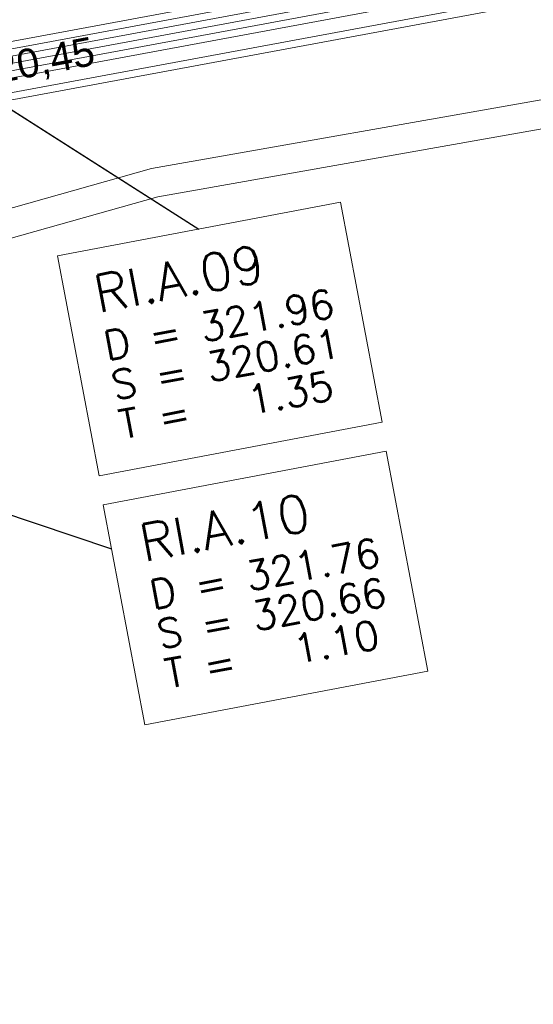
# Model space of a CAD drawing. Header units: metres. Extents: x -502 to 161, y -108 to 174.
# Tile 403 of 656: x -115.4 to -111.83, y -33.01 to -26.18. Entities that reach past the tile are written whole.
import ezdxf

# ---------------------------------------------------------------- set-up
doc = ezdxf.new("R2010")
doc.units = ezdxf.units.M
doc.header["$LTSCALE"] = 0.1
for name, color, linetype in [('BRI31-005.05-5p02-Koordinierung Lageplan 4. BA ZOB West 2022-06-15', 7, 'Continuous'), ('BRI31-005.06-5f07-Koordinierung Lageplan 4. BA ZOB Fernbusbahnh', 7, 'Continuous'), ('BRI32-005.02-5f05-Koordinierung Schemaplan 4 BA ZOB Teilbereich', 7, 'Continuous'), ('BRI32-005.03-5f06-Koordinierung Schemaplan 4 BA ZOB Teilbereich 2 Ost - Bahnhofsallee 2023-01-21', 7, 'Continuous')]:
    doc.layers.add(name, color=color, linetype=linetype)
doc.styles.add('Arial', font='arial.ttf')
doc.styles.add('Txt', font='txt_____.ttf')

msp = doc.modelspace()

# ---------------------------------------------------------------- linework, layer by layer
at = {"layer": 'BRI31-005.05-5p02-Koordinierung Lageplan 4. BA ZOB West 2022-06-15', "color": 1, "linetype": 'Continuous', "lineweight": 25, "true_color": 0xff0000, "transparency": 33554687}
for p, q in [((-117.5471, -25.472), (-114.1509, -27.6314)), ((-119.1641, -28.369), (-114.7575, -29.8521))]:
    msp.add_line(p, q, dxfattribs=at)
at = {"layer": 'BRI31-005.05-5p02-Koordinierung Lageplan 4. BA ZOB West 2022-06-15', "color": 7, "linetype": 'Continuous', "lineweight": 13, "transparency": 33554687, "flags": 128}
for points in [[(-61.4667, -16.5364), (-61.8967, -16.5874), (-64.8047, -17.0724), (-67.0677, -17.3534), (-81.2107, -19.8354), (-82.4137, -20.0454), (-83.9977, -20.3754), (-88.8717, -21.3944), (-93.5607, -22.0544), (-96.7847, -22.7254), (-98.7487, -23.1054), (-104.2927, -24.2564), (-104.8637, -24.3634), (-122.5617, -27.6464), (-126.0927, -28.3114), (-137.5747, -30.4814), (-151.2867, -33.0514), (-152.1117, -33.2054), (-156.9627, -34.1054), (-163.4867, -33.2114), (-174.4007, -31.5814), (-178.4277, -30.8814)], [(-61.4607, -16.5864), (-61.8897, -16.6374), (-64.7977, -17.1214), (-67.0607, -17.4024), (-81.2017, -19.8844), (-82.4047, -20.0944), (-83.9877, -20.4244), (-88.8627, -21.4434), (-93.5517, -22.1034), (-96.7747, -22.7744), (-98.7387, -23.1544), (-104.2827, -24.3054), (-104.8547, -24.4124), (-122.5527, -27.6954), (-126.0837, -28.3604), (-137.5657, -30.5304), (-151.2777, -33.1004), (-152.1027, -33.2544), (-156.9617, -34.1564), (-163.4937, -33.2604), (-174.4077, -31.6304), (-178.4347, -30.9304)], [(-178.4417, -30.9794), (-174.4147, -31.6794), (-163.5007, -33.3094), (-156.9607, -34.2074), (-152.0937, -33.3034), (-151.2687, -33.1494), (-137.5567, -30.5794), (-126.0747, -28.4094), (-122.5437, -27.7444), (-104.8457, -24.4614), (-104.2727, -24.3544), (-98.7287, -23.2034), (-96.7647, -22.8234), (-93.5427, -22.1524), (-88.8537, -21.4924), (-83.9777, -20.4734), (-82.3957, -20.1434), (-81.1927, -19.9334), (-67.0537, -17.4514), (-64.7907, -17.1704), (-61.8827, -16.6874), (-61.4547, -16.6364)], [(-178.4557, -31.0774), (-174.4287, -31.7774), (-163.5147, -33.4074), (-156.9587, -34.3094), (-152.0757, -33.4014), (-151.2507, -33.2474), (-137.5387, -30.6774), (-126.0567, -28.5074), (-122.5257, -27.8424), (-104.8277, -24.5594), (-104.2527, -24.4524), (-98.7087, -23.3014), (-96.7447, -22.9214), (-93.5247, -22.2504), (-88.8357, -21.5904), (-83.9577, -20.5714), (-82.3777, -20.2414), (-81.1747, -20.0314), (-67.0397, -17.5494), (-64.7767, -17.2684), (-61.8687, -16.7874), (-61.4427, -16.7364)], [(-61.4487, -16.6864), (-61.8757, -16.7374), (-64.7837, -17.2194), (-67.0467, -17.5004), (-81.1837, -19.9824), (-82.3867, -20.1924), (-83.9677, -20.5224), (-88.8447, -21.5414), (-93.5337, -22.2014), (-96.7547, -22.8724), (-98.7187, -23.2524), (-104.2627, -24.4034), (-104.8367, -24.5104), (-122.5347, -27.7934), (-126.0657, -28.4584), (-137.5477, -30.6284), (-151.2597, -33.1984), (-152.0847, -33.3524), (-156.9597, -34.2584), (-163.5077, -33.3584), (-174.4217, -31.7284), (-178.4487, -31.0284)], [(-178.4627, -31.1264), (-174.4357, -31.8264), (-163.5217, -33.4564), (-156.9577, -34.3604), (-152.0667, -33.4504), (-151.2417, -33.2964), (-137.5297, -30.7264), (-126.0477, -28.5564), (-122.5167, -27.8914), (-104.8187, -24.6084), (-104.2427, -24.5014), (-98.6987, -23.3504), (-96.7347, -22.9704), (-93.5157, -22.2994), (-88.8267, -21.6394), (-83.9477, -20.6204), (-82.3687, -20.2904), (-81.1657, -20.0804), (-67.0327, -17.5984), (-64.7697, -17.3174), (-61.8617, -16.8374), (-61.4367, -16.7864)], [(-96.7147, -23.0684), (-98.6787, -23.4484), (-104.2227, -24.5994), (-104.8007, -24.7064), (-122.4987, -27.9894), (-126.0287, -28.6544), (-137.5117, -30.8244), (-151.2237, -33.3944), (-152.0487, -33.5484), (-156.9557, -34.4624), (-163.5357, -33.5544), (-174.4497, -31.9244), (-178.4697, -31.1754)], [(-96.7047, -23.1184), (-98.6687, -23.4984), (-104.2127, -24.6474), (-104.7917, -24.7554), (-122.4897, -28.0384), (-126.0197, -28.7034), (-137.5027, -30.8734), (-151.2147, -33.4434), (-152.0397, -33.5974), (-156.9547, -34.5134), (-163.5427, -33.6034), (-174.4567, -31.9734), (-178.4767, -31.2244)]]:
    msp.add_lwpolyline(points, dxfattribs=at)
at = {"layer": 'BRI31-005.06-5f07-Koordinierung Lageplan 4. BA ZOB Fernbusbahnh', "color": 7, "linetype": 'Continuous', "lineweight": 9, "transparency": 33554687, "flags": 128}
for points in [[(-61.4667, -16.5364), (-61.8967, -16.5874), (-64.8047, -17.0724), (-67.0677, -17.3534), (-81.2107, -19.8354), (-82.4137, -20.0454), (-83.9977, -20.3754), (-88.8717, -21.3944), (-93.5607, -22.0544), (-96.7847, -22.7254), (-98.7487, -23.1054), (-104.2927, -24.2564), (-104.8637, -24.3634), (-122.5617, -27.6464), (-126.0927, -28.3114), (-137.5747, -30.4814), (-151.2867, -33.0514), (-152.1117, -33.2054), (-156.9627, -34.1054), (-163.4867, -33.2114), (-174.4007, -31.5814), (-178.4277, -30.8814)], [(-61.4607, -16.5864), (-61.8897, -16.6374), (-64.7977, -17.1214), (-67.0607, -17.4024), (-81.2017, -19.8844), (-82.4047, -20.0944), (-83.9877, -20.4244), (-88.8627, -21.4434), (-93.5517, -22.1034), (-96.7747, -22.7744), (-98.7387, -23.1544), (-104.2827, -24.3054), (-104.8547, -24.4124), (-122.5527, -27.6954), (-126.0837, -28.3604), (-137.5657, -30.5304), (-151.2777, -33.1004), (-152.1027, -33.2544), (-156.9617, -34.1564), (-163.4937, -33.2604), (-174.4077, -31.6304), (-178.4347, -30.9304)], [(-178.4417, -30.9794), (-174.4147, -31.6794), (-163.5007, -33.3094), (-156.9607, -34.2074), (-152.0937, -33.3034), (-151.2687, -33.1494), (-137.5567, -30.5794), (-126.0747, -28.4094), (-122.5437, -27.7444), (-104.8457, -24.4614), (-104.2727, -24.3544), (-98.7287, -23.2034), (-96.7647, -22.8234), (-93.5427, -22.1524), (-88.8537, -21.4924), (-83.9777, -20.4734), (-82.3957, -20.1434), (-81.1927, -19.9334), (-67.0537, -17.4514), (-64.7907, -17.1704), (-61.8827, -16.6874), (-61.4547, -16.6364)], [(-178.4557, -31.0774), (-174.4287, -31.7774), (-163.5147, -33.4074), (-156.9587, -34.3094), (-152.0757, -33.4014), (-151.2507, -33.2474), (-137.5387, -30.6774), (-126.0567, -28.5074), (-122.5257, -27.8424), (-104.8277, -24.5594), (-104.2527, -24.4524), (-98.7087, -23.3014), (-96.7447, -22.9214), (-93.5247, -22.2504), (-88.8357, -21.5904), (-83.9577, -20.5714), (-82.3777, -20.2414), (-81.1747, -20.0314), (-67.0397, -17.5494), (-64.7767, -17.2684), (-61.8687, -16.7874), (-61.4427, -16.7364)], [(-61.4487, -16.6864), (-61.8757, -16.7374), (-64.7837, -17.2194), (-67.0467, -17.5004), (-81.1837, -19.9824), (-82.3867, -20.1924), (-83.9677, -20.5224), (-88.8447, -21.5414), (-93.5337, -22.2014), (-96.7547, -22.8724), (-98.7187, -23.2524), (-104.2627, -24.4034), (-104.8367, -24.5104), (-122.5347, -27.7934), (-126.0657, -28.4584), (-137.5477, -30.6284), (-151.2597, -33.1984), (-152.0847, -33.3524), (-156.9597, -34.2584), (-163.5077, -33.3584), (-174.4217, -31.7284), (-178.4487, -31.0284)], [(-178.4627, -31.1264), (-174.4357, -31.8264), (-163.5217, -33.4564), (-156.9577, -34.3604), (-152.0667, -33.4504), (-151.2417, -33.2964), (-137.5297, -30.7264), (-126.0477, -28.5564), (-122.5167, -27.8914), (-104.8187, -24.6084), (-104.2427, -24.5014), (-98.6987, -23.3504), (-96.7347, -22.9704), (-93.5157, -22.2994), (-88.8267, -21.6394), (-83.9477, -20.6204), (-82.3687, -20.2904), (-81.1657, -20.0804), (-67.0327, -17.5984), (-64.7697, -17.3174), (-61.8617, -16.8374), (-61.4367, -16.7864)], [(-96.7147, -23.0684), (-98.6787, -23.4484), (-104.2227, -24.5994), (-104.8007, -24.7064), (-122.4987, -27.9894), (-126.0287, -28.6544), (-137.5117, -30.8244), (-151.2237, -33.3944), (-152.0487, -33.5484), (-156.9557, -34.4624), (-163.5357, -33.5544), (-174.4497, -31.9244), (-178.4697, -31.1754)], [(-96.7047, -23.1184), (-98.6687, -23.4984), (-104.2127, -24.6474), (-104.7917, -24.7554), (-122.4897, -28.0384), (-126.0197, -28.7034), (-137.5027, -30.8734), (-151.2147, -33.4434), (-152.0397, -33.5974), (-156.9547, -34.5134), (-163.5427, -33.6034), (-174.4567, -31.9734), (-178.4767, -31.2244)]]:
    msp.add_lwpolyline(points, dxfattribs=at)
at = {"layer": 'BRI32-005.02-5f05-Koordinierung Schemaplan 4 BA ZOB Teilbereich', "color": 7, "linetype": 'Continuous', "lineweight": 13, "transparency": 33554687, "flags": 128}
for points in [[(-96.7147, -23.0684), (-98.6787, -23.4484), (-104.2227, -24.5994), (-104.8007, -24.7064), (-122.4987, -27.9894), (-126.0287, -28.6544), (-137.5117, -30.8244), (-151.2237, -33.3944), (-152.0487, -33.5484), (-156.9557, -34.4624), (-163.5357, -33.5544), (-174.4497, -31.9244), (-178.4697, -31.1754)], [(-96.7047, -23.1184), (-98.6687, -23.4984), (-104.2127, -24.6474), (-104.7917, -24.7554), (-122.4897, -28.0384), (-126.0197, -28.7034), (-137.5027, -30.8734), (-151.2147, -33.4434), (-152.0397, -33.5974), (-156.9547, -34.5134), (-163.5427, -33.6034), (-174.4567, -31.9734), (-178.4767, -31.2244)]]:
    msp.add_lwpolyline(points, dxfattribs=at)
at = {"layer": 'BRI32-005.03-5f06-Koordinierung Schemaplan 4 BA ZOB Teilbereich 2 Ost - Bahnhofsallee 2023-01-21', "color": 1, "linetype": 'Continuous', "lineweight": 20, "true_color": 0xff0000, "transparency": 33554687}
for p, q in [((-117.5471, -25.472), (-114.1509, -27.6314)), ((-119.1641, -28.369), (-114.7575, -29.8521))]:
    msp.add_line(p, q, dxfattribs=at)
at = {"layer": 'BRI32-005.03-5f06-Koordinierung Schemaplan 4 BA ZOB Teilbereich 2 Ost - Bahnhofsallee 2023-01-21', "color": 7, "linetype": 'Continuous', "lineweight": 9, "transparency": 33554687}
for p, q in [((-111.6959, -26.7191), (-114.4803, -27.2111)), ((-114.4356, -27.4063), (-111.6611, -26.916)), ((-114.4803, -27.2111), (-115.6611, -27.5447)), ((-115.5765, -27.7286), (-114.4356, -27.4063))]:
    msp.add_line(p, q, dxfattribs=at)
at = {"layer": 'BRI32-005.03-5f06-Koordinierung Schemaplan 4 BA ZOB Teilbereich 2 Ost - Bahnhofsallee 2023-01-21', "color": 7, "linetype": 'Continuous', "lineweight": 9, "transparency": 33554687, "flags": 128}
for points in [[(-61.4667, -16.5364), (-61.8967, -16.5874), (-64.8047, -17.0724), (-67.0677, -17.3534), (-81.2107, -19.8354), (-82.4137, -20.0454), (-83.9977, -20.3754), (-88.8717, -21.3944), (-93.5607, -22.0544), (-96.7847, -22.7254), (-98.7487, -23.1054), (-104.2927, -24.2564), (-104.8637, -24.3634), (-122.5617, -27.6464), (-126.0927, -28.3114), (-137.5747, -30.4814), (-151.2867, -33.0514), (-152.1117, -33.2054), (-156.9627, -34.1054), (-163.4867, -33.2114), (-174.4007, -31.5814), (-178.4277, -30.8814)], [(-61.4607, -16.5864), (-61.8897, -16.6374), (-64.7977, -17.1214), (-67.0607, -17.4024), (-81.2017, -19.8844), (-82.4047, -20.0944), (-83.9877, -20.4244), (-88.8627, -21.4434), (-93.5517, -22.1034), (-96.7747, -22.7744), (-98.7387, -23.1544), (-104.2827, -24.3054), (-104.8547, -24.4124), (-122.5527, -27.6954), (-126.0837, -28.3604), (-137.5657, -30.5304), (-151.2777, -33.1004), (-152.1027, -33.2544), (-156.9617, -34.1564), (-163.4937, -33.2604), (-174.4077, -31.6304), (-178.4347, -30.9304)], [(-178.4417, -30.9794), (-174.4147, -31.6794), (-163.5007, -33.3094), (-156.9607, -34.2074), (-152.0937, -33.3034), (-151.2687, -33.1494), (-137.5567, -30.5794), (-126.0747, -28.4094), (-122.5437, -27.7444), (-104.8457, -24.4614), (-104.2727, -24.3544), (-98.7287, -23.2034), (-96.7647, -22.8234), (-93.5427, -22.1524), (-88.8537, -21.4924), (-83.9777, -20.4734), (-82.3957, -20.1434), (-81.1927, -19.9334), (-67.0537, -17.4514), (-64.7907, -17.1704), (-61.8827, -16.6874), (-61.4547, -16.6364)], [(-178.4557, -31.0774), (-174.4287, -31.7774), (-163.5147, -33.4074), (-156.9587, -34.3094), (-152.0757, -33.4014), (-151.2507, -33.2474), (-137.5387, -30.6774), (-126.0567, -28.5074), (-122.5257, -27.8424), (-104.8277, -24.5594), (-104.2527, -24.4524), (-98.7087, -23.3014), (-96.7447, -22.9214), (-93.5247, -22.2504), (-88.8357, -21.5904), (-83.9577, -20.5714), (-82.3777, -20.2414), (-81.1747, -20.0314), (-67.0397, -17.5494), (-64.7767, -17.2684), (-61.8687, -16.7874), (-61.4427, -16.7364)], [(-61.4487, -16.6864), (-61.8757, -16.7374), (-64.7837, -17.2194), (-67.0467, -17.5004), (-81.1837, -19.9824), (-82.3867, -20.1924), (-83.9677, -20.5224), (-88.8447, -21.5414), (-93.5337, -22.2014), (-96.7547, -22.8724), (-98.7187, -23.2524), (-104.2627, -24.4034), (-104.8367, -24.5104), (-122.5347, -27.7934), (-126.0657, -28.4584), (-137.5477, -30.6284), (-151.2597, -33.1984), (-152.0847, -33.3524), (-156.9597, -34.2584), (-163.5077, -33.3584), (-174.4217, -31.7284), (-178.4487, -31.0284)], [(-178.4627, -31.1264), (-174.4357, -31.8264), (-163.5217, -33.4564), (-156.9577, -34.3604), (-152.0667, -33.4504), (-151.2417, -33.2964), (-137.5297, -30.7264), (-126.0477, -28.5564), (-122.5167, -27.8914), (-104.8187, -24.6084), (-104.2427, -24.5014), (-98.6987, -23.3504), (-96.7347, -22.9704), (-93.5157, -22.2994), (-88.8267, -21.6394), (-83.9477, -20.6204), (-82.3687, -20.2904), (-81.1657, -20.0804), (-67.0327, -17.5984), (-64.7697, -17.3174), (-61.8617, -16.8374), (-61.4367, -16.7864)], [(-96.7147, -23.0684), (-98.6787, -23.4484), (-104.2227, -24.5994), (-104.8007, -24.7064), (-122.4987, -27.9894), (-126.0287, -28.6544), (-137.5117, -30.8244), (-151.2237, -33.3944), (-152.0487, -33.5484), (-156.9557, -34.4624), (-163.5357, -33.5544), (-174.4497, -31.9244), (-178.4697, -31.1754)], [(-96.7047, -23.1184), (-98.6687, -23.4984), (-104.2127, -24.6474), (-104.7917, -24.7554), (-122.4897, -28.0384), (-126.0197, -28.7034), (-137.5027, -30.8734), (-151.2147, -33.4434), (-152.0397, -33.5974), (-156.9547, -34.5134), (-163.5427, -33.6034), (-174.4567, -31.9734), (-178.4767, -31.2244)]]:
    msp.add_lwpolyline(points, dxfattribs=at)
at = {"layer": 'BRI32-005.03-5f06-Koordinierung Schemaplan 4 BA ZOB Teilbereich 2 Ost - Bahnhofsallee 2023-01-21', "color": 7, "linetype": 'Continuous', "lineweight": 13, "transparency": 33554687, "flags": 128}
for points in [[(-115.1334, -27.8177), (-113.1684, -27.4451), (-112.8789, -28.9719), (-114.8439, -29.3445), (-115.1334, -27.8177)], [(-114.8154, -29.5467), (-112.8504, -29.1741), (-112.5609, -30.7009), (-114.5259, -31.0735), (-114.8154, -29.5467)]]:
    msp.add_lwpolyline(points, dxfattribs=at)
at = {"layer": 'BRI32-005.03-5f06-Koordinierung Schemaplan 4 BA ZOB Teilbereich 2 Ost - Bahnhofsallee 2023-01-21', "color": 1, "linetype": 'Continuous', "lineweight": 20, "true_color": 0xff0000, "transparency": 33554687, "flags": 128}
for points in [[(-115.1334, -27.8177), (-113.1684, -27.4451), (-112.8789, -28.9719), (-114.8439, -29.3445), (-115.1334, -27.8177)], [(-114.8154, -29.5467), (-112.8504, -29.1741), (-112.5609, -30.7009), (-114.5259, -31.0735), (-114.8154, -29.5467)]]:
    msp.add_lwpolyline(points, dxfattribs=at)

# ---------------------------------------------------------------- texts
at = {"layer": 'BRI32-005.03-5f06-Koordinierung Schemaplan 4 BA ZOB Teilbereich 2 Ost - Bahnhofsallee 2023-01-21', "color": 1, "true_color": 0xff0000, "transparency": 33554687, "attachment_point": 1, "line_spacing_factor": 0.25}
for s, insert, char_height, rotation, style in [('OK Kabel ca. 320,45', (-117.4315, -26.7753), 0.2, 10.79631, 'Arial'), ('RI.A.09', (-114.8997, -27.9583), 0.26, 10.737, 'Txt'), ('D = 321.96', (-114.8263, -28.3454), 0.2, 10.737, 'Txt'), ('S = 320.61', (-114.7741, -28.6205), 0.2, 10.737, 'Txt'), ('T =   1.35', (-114.7219, -28.8956), 0.2, 10.737, 'Txt'), ('RI.A.10', (-114.5817, -29.6873), 0.26, 10.737, 'Txt'), ('D = 321.76', (-114.5083, -30.0744), 0.2, 10.737, 'Txt'), ('S = 320.66', (-114.4561, -30.3495), 0.2, 10.737, 'Txt'), ('T =   1.10', (-114.4039, -30.6246), 0.2, 10.737, 'Txt')]:
    msp.add_mtext(s, dxfattribs=dict(at, insert=insert, char_height=char_height, rotation=rotation, style=style))

doc.saveas('drawing.dxf')
